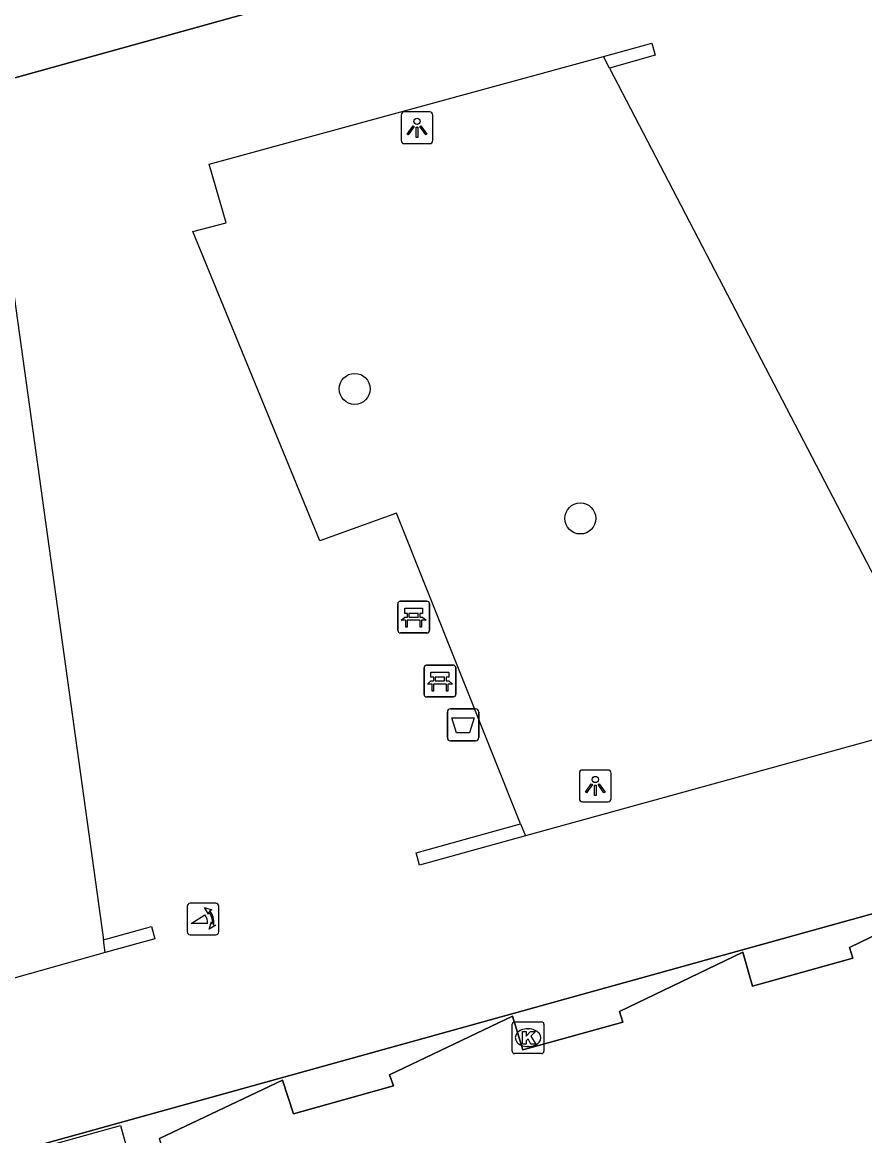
# Model space of a CAD drawing. Extents: x 159053 to 160041, y 380450 to 381422.
# Drawn here: x 159185.37 to 159211.91, y 381120.16 to 381155.22 of the extents above; entities that cross this region are included whole.
import ezdxf

# ---------------------------------------------------------------- set-up
doc = ezdxf.new("R2010")
doc.units = 0
for name, color, linetype in [('IMGEO_Afvalbak', 7, 'Continuous'), ('IMGEO_Bank', 7, 'Continuous'), ('IMGEO_Boom', 7, 'Continuous'), ('IMGEO_Kolk', 7, 'Continuous'), ('IMGEO_Lichtpunt', 7, 'Continuous'), ('IMGEO_Muur', 7, 'Continuous'), ('IMGEO_Pand_overbouw', 7, 'Continuous'), ('IMGEO_Pand_vergunning_verleend', 7, 'Continuous'), ('IMGEO_Poller', 7, 'Continuous'), ('IMGEO_Rijbaan_lokaal_open', 7, 'Continuous')]:
    doc.layers.add(name, color=color, linetype=linetype)

msp = doc.modelspace()

# ---------------------------------------------------------------- linework, layer by layer
at = {"layer": 'IMGEO_Afvalbak'}
for p, q in [((159198.857, 381133.6), (159199.647, 381133.6)), ((159199.647, 381133.6), (159198.857, 381133.6)), ((159198.757, 381132.7), (159198.757, 381133.5)), ((159198.757, 381133.5), (159198.757, 381132.7)), ((159199.747, 381133.5), (159199.747, 381132.7)), ((159199.747, 381132.7), (159199.747, 381133.5)), ((159199.647, 381132.6), (159198.857, 381132.6)), ((159198.857, 381132.6), (159199.647, 381132.6))]:
    msp.add_line(p, q, dxfattribs=at)
msp.add_lwpolyline([(159198.9, 381133.314), (159199.604, 381133.314), (159199.455, 381132.844), (159199.049, 381132.844), (159198.9, 381133.314)], dxfattribs=at)
for centre, start, end in [((159198.857, 381133.5), 90, 180), ((159198.857, 381133.5), 90, 180), ((159199.647, 381133.5), 0, 90), ((159199.647, 381133.5), 360, 90), ((159198.857, 381132.7), 180, 270), ((159198.857, 381132.7), 180, 270), ((159199.647, 381132.7), 270, 0), ((159199.647, 381132.7), 270, 0)]:
    msp.add_arc(centre, 0.1, start, end, dxfattribs=at)
at = {"layer": 'IMGEO_Bank'}
for p, q in [((159197.196, 381136.067), (159197.196, 381136.908)), ((159197.196, 381136.908), (159197.196, 381136.067)), ((159197.271, 381136.992), (159198.112, 381136.992)), ((159198.112, 381136.992), (159197.271, 381136.992)), ((159198.196, 381136.917), (159198.196, 381136.076)), ((159198.196, 381136.076), (159198.196, 381136.917)), ((159197.893, 381136.39), (159197.5, 381136.39)), ((159197.505, 381136.498), (159197.505, 381136.604)), ((159197.549, 381136.604), (159197.549, 381136.498)), ((159197.837, 381136.61), (159197.555, 381136.61)), ((159197.555, 381136.492), (159197.837, 381136.492)), ((159197.843, 381136.498), (159197.843, 381136.604)), ((159197.887, 381136.604), (159197.887, 381136.498)), ((159198.121, 381135.992), (159197.28, 381135.992)), ((159197.28, 381135.992), (159198.121, 381135.992)), ((159198.099, 381134.98), (159198.94, 381134.98)), ((159198.94, 381134.98), (159198.099, 381134.98)), ((159198.024, 381134.055), (159198.024, 381134.896)), ((159198.024, 381134.896), (159198.024, 381134.055)), ((159199.024, 381134.905), (159199.024, 381134.064)), ((159199.024, 381134.064), (159199.024, 381134.905)), ((159198.721, 381134.378), (159198.328, 381134.378)), ((159198.333, 381134.486), (159198.333, 381134.592)), ((159198.377, 381134.592), (159198.377, 381134.486)), ((159198.665, 381134.598), (159198.383, 381134.598)), ((159198.383, 381134.48), (159198.665, 381134.48)), ((159198.671, 381134.486), (159198.671, 381134.592)), ((159198.715, 381134.592), (159198.715, 381134.486)), ((159198.949, 381133.98), (159198.108, 381133.98)), ((159198.108, 381133.98), (159198.949, 381133.98))]:
    msp.add_line(p, q, dxfattribs=at)
for points in [[(159197.499, 381136.61), (159197.413, 381136.61), (159197.413, 381136.771), (159197.976, 381136.771), (159197.976, 381136.61), (159197.893, 381136.61)], [(159197.443, 381136.39), (159197.301, 381136.39), (159197.413, 381136.492), (159197.499, 381136.492)], [(159197.493, 381136.383), (159197.493, 381136.176), (159197.45, 381136.176), (159197.45, 381136.383)], [(159197.893, 381136.492), (159197.976, 381136.492), (159198.088, 381136.39), (159197.949, 381136.39)], [(159197.943, 381136.383), (159197.943, 381136.176), (159197.899, 381136.176), (159197.899, 381136.383)], [(159198.327, 381134.598), (159198.241, 381134.598), (159198.241, 381134.759), (159198.804, 381134.759), (159198.804, 381134.598), (159198.721, 381134.598)], [(159198.271, 381134.378), (159198.129, 381134.378), (159198.241, 381134.48), (159198.327, 381134.48)], [(159198.321, 381134.371), (159198.321, 381134.164), (159198.278, 381134.164), (159198.278, 381134.371)], [(159198.721, 381134.48), (159198.804, 381134.48), (159198.916, 381134.378), (159198.777, 381134.378)], [(159198.771, 381134.371), (159198.771, 381134.164), (159198.727, 381134.164), (159198.727, 381134.371)]]:
    msp.add_lwpolyline(points, dxfattribs=at)
for centre, radius, start, end in [((159197.274, 381136.914), 0.0779, 92.4484, 184.2845), ((159197.274, 381136.914), 0.0779, 92.4484, 184.2845), ((159198.118, 381136.914), 0.0779, 2.4484, 94.2845), ((159198.118, 381136.914), 0.0779, 2.4484, 94.2845), ((159197.443, 381136.383), 0.00671, 2.8957, 87.1043), ((159197.5, 381136.383), 0.00671, 92.8957, 177.1043), ((159197.498, 381136.603), 0.00671, 2.8957, 87.1043), ((159197.498, 381136.499), 0.00671, 272.8957, 357.1043), ((159197.555, 381136.603), 0.00671, 92.8957, 177.1043), ((159197.555, 381136.499), 0.00671, 182.8957, 267.1043), ((159197.837, 381136.603), 0.00671, 2.8957, 87.1043), ((159197.837, 381136.499), 0.00671, 272.8957, 357.1043), ((159197.894, 381136.603), 0.00671, 92.8957, 177.1043), ((159197.894, 381136.499), 0.00671, 182.8957, 267.1043), ((159197.892, 381136.383), 0.00671, 2.8957, 87.1043), ((159197.949, 381136.383), 0.00671, 92.8957, 177.1043), ((159197.274, 381136.07), 0.0779, 182.4484, 274.2845), ((159197.274, 381136.07), 0.0779, 182.4484, 274.2845), ((159198.118, 381136.07), 0.0779, 272.4484, 4.2845), ((159198.118, 381136.07), 0.0779, 272.4484, 4.2845), ((159198.102, 381134.902), 0.0779, 92.4484, 184.2845), ((159198.102, 381134.902), 0.0779, 92.4484, 184.2845), ((159198.946, 381134.902), 0.0779, 2.4484, 94.2845), ((159198.946, 381134.902), 0.0779, 2.4484, 94.2845), ((159198.271, 381134.371), 0.00671, 2.8957, 87.1043), ((159198.328, 381134.371), 0.00671, 92.8957, 177.1043), ((159198.326, 381134.591), 0.00671, 2.8957, 87.1043), ((159198.326, 381134.487), 0.00671, 272.8957, 357.1043), ((159198.383, 381134.591), 0.00671, 92.8957, 177.1043), ((159198.383, 381134.487), 0.00671, 182.8957, 267.1043), ((159198.665, 381134.591), 0.00671, 2.8957, 87.1043), ((159198.665, 381134.487), 0.00671, 272.8957, 357.1043), ((159198.722, 381134.591), 0.00671, 92.8957, 177.1043), ((159198.722, 381134.487), 0.00671, 182.8957, 267.1043), ((159198.72, 381134.371), 0.00671, 2.8957, 87.1043), ((159198.777, 381134.371), 0.00671, 92.8957, 177.1043), ((159198.102, 381134.058), 0.0779, 182.4484, 274.2845), ((159198.102, 381134.058), 0.0779, 182.4484, 274.2845), ((159198.946, 381134.058), 0.0779, 272.4484, 4.2845), ((159198.946, 381134.058), 0.0779, 272.4484, 4.2845)]:
    msp.add_arc(centre, radius, start, end, dxfattribs=at)
at = {"layer": 'IMGEO_Boom'}
for centre in [(159195.838, 381143.678), (159202.947, 381139.598)]:
    msp.add_circle(centre, 0.489, dxfattribs=at)
at = {"layer": 'IMGEO_Kolk'}
for p, q in [((159200.874, 381123.745), (159201.726, 381123.745)), ((159200.799, 381122.819), (159200.799, 381123.671)), ((159201.287, 381123.525), (159201.312, 381123.525)), ((159201.8, 381123.671), (159201.8, 381122.819)), ((159201.726, 381122.745), (159200.874, 381122.745)), ((159201.31, 381122.965), (159201.285, 381122.965))]:
    msp.add_line(p, q, dxfattribs=at)
for points in [[(159200.874, 381123.745), (159201.726, 381123.745)], [(159200.799, 381122.819), (159200.799, 381123.671)], [(159201.12, 381123.445), (159201.243, 381123.445), (159201.243, 381123.294), (159201.373, 381123.445), (159201.537, 381123.445), (159201.391, 381123.294), (159201.544, 381123.045), (159201.392, 381123.045), (159201.307, 381123.209), (159201.243, 381123.142), (159201.243, 381123.045), (159201.12, 381123.045), (159201.12, 381123.445)], [(159201.8, 381123.671), (159201.8, 381122.819)], [(159201.726, 381122.745), (159200.874, 381122.745)]]:
    msp.add_lwpolyline(points, dxfattribs=at)
for centre, start, end in [((159200.876, 381123.669), 91.552, 178.448), ((159200.876, 381123.669), 91.552, 178.448), ((159201.724, 381123.669), 1.552, 88.448), ((159201.724, 381123.669), 1.552, 88.448), ((159200.876, 381122.821), 181.552, 268.448), ((159200.876, 381122.821), 181.552, 268.448), ((159201.724, 381122.821), 271.552, 358.448), ((159201.724, 381122.821), 271.552, 358.448)]:
    msp.add_arc(centre, 0.0765, start, end, dxfattribs=at)
for centre, major_axis, ratio, start_param, end_param in [((159201.286, 381123.245), (-0.387, 0.002), 0.722429, 4.712389, 7.853982), ((159201.311, 381123.245), (-0.39, 0.002), 0.717154, 1.570796, 4.712389)]:
    msp.add_ellipse(centre, major_axis=major_axis, ratio=ratio, start_param=start_param, end_param=end_param, dxfattribs=at)
at = {"layer": 'IMGEO_Lichtpunt'}
for p, q in [((159197.303, 381152.304), (159197.303, 381151.497)), ((159197.303, 381152.304), (159197.303, 381151.497)), ((159198.205, 381152.399), (159197.397, 381152.399)), ((159198.205, 381152.399), (159197.397, 381152.399)), ((159198.299, 381151.497), (159198.299, 381152.304)), ((159198.299, 381151.497), (159198.299, 381152.304)), ((159197.397, 381151.403), (159198.205, 381151.403)), ((159197.397, 381151.403), (159198.205, 381151.403)), ((159202.919, 381131.579), (159202.919, 381130.772)), ((159202.919, 381131.579), (159202.919, 381130.772)), ((159203.821, 381131.674), (159203.013, 381131.674)), ((159203.821, 381131.674), (159203.013, 381131.674)), ((159203.915, 381130.772), (159203.915, 381131.579)), ((159203.915, 381130.772), (159203.915, 381131.579)), ((159203.013, 381130.678), (159203.821, 381130.678)), ((159203.013, 381130.678), (159203.821, 381130.678))]:
    msp.add_line(p, q, dxfattribs=at)
for points in [[(159197.677, 381151.968), (159197.716, 381151.94), (159197.528, 381151.678), (159197.49, 381151.705), (159197.677, 381151.968)], [(159197.779, 381151.92), (159197.826, 381151.92), (159197.826, 381151.598), (159197.779, 381151.598), (159197.779, 381151.92)], [(159197.889, 381151.94), (159197.927, 381151.967), (159198.114, 381151.705), (159198.075, 381151.677), (159197.889, 381151.94)], [(159203.293, 381131.243), (159203.332, 381131.215), (159203.144, 381130.953), (159203.106, 381130.98), (159203.293, 381131.243)], [(159203.395, 381131.195), (159203.442, 381131.195), (159203.442, 381130.873), (159203.395, 381130.873), (159203.395, 381131.195)], [(159203.505, 381131.215), (159203.543, 381131.242), (159203.73, 381130.98), (159203.691, 381130.952), (159203.505, 381131.215)]]:
    msp.add_lwpolyline(points, dxfattribs=at)
for centre in [(159197.802, 381152.102), (159203.418, 381131.377)]:
    msp.add_circle(centre, 0.0994, dxfattribs=at)
for centre, start, end in [((159197.397, 381152.304), 90, 180), ((159197.397, 381152.304), 90, 180), ((159198.205, 381152.304), 0, 90), ((159198.205, 381152.304), 0, 90), ((159197.397, 381151.497), 180, 270), ((159197.397, 381151.497), 180, 270), ((159198.205, 381151.497), 270, 0), ((159198.205, 381151.497), 270, 360), ((159203.013, 381131.579), 90, 180), ((159203.013, 381131.579), 90, 180), ((159203.821, 381131.579), 0, 90), ((159203.821, 381131.579), 0, 90), ((159203.013, 381130.772), 180, 270), ((159203.013, 381130.772), 180, 270), ((159203.821, 381130.772), 270, 0), ((159203.821, 381130.772), 270, 360)]:
    msp.add_arc(centre, 0.0946, start, end, dxfattribs=at)
at = {"layer": 'IMGEO_Muur'}
for points in [[(159203.675, 381154.146), (159205.196, 381154.568), (159205.303, 381154.186), (159203.863, 381153.784)], [(159203.863, 381153.784), (159203.675, 381154.146)], [(159201.215, 381129.603), (159197.876, 381128.684), (159197.77, 381129.069), (159201.066, 381129.977)], [(159201.066, 381129.977), (159201.215, 381129.603)], [(159187.92, 381126.324), (159189.434, 381126.749), (159189.542, 381126.364), (159187.976, 381125.924)], [(159187.976, 381125.924), (159187.92, 381126.324)]]:
    msp.add_lwpolyline(points, dxfattribs=at)
at = {"layer": 'IMGEO_Pand_overbouw'}
msp.add_lwpolyline([(159249.617, 381146.417), (159253.067, 381147.375), (159252.059, 381151.007), (159248.609, 381150.05), (159244.524, 381164.774), (159216.821, 381157.087), (159215.484, 381161.905), (159146.712, 381142.823), (159144.149, 381142.112), (159127.074, 381137.375), (159127.322, 381136.481), (159127.96, 381134.183), (159128.847, 381130.986), (159129.855, 381127.353), (159132.702, 381117.091), (159133.413, 381114.528), (159135.79, 381105.961), (159251.903, 381138.179)], close=True, dxfattribs=at)
msp.add_lwpolyline([(159217.466, 381114.086), (159214.766, 381123.688), (159224.046, 381126.285), (159223.287, 381129.01), (159222.813, 381128.878), (159222.515, 381129.95), (159218.651, 381128.089), (159218.739, 381127.747), (159215.597, 381126.875), (159215.296, 381127.954), (159211.427, 381126.085), (159211.535, 381125.747), (159208.368, 381124.868), (159208.069, 381125.935), (159204.184, 381124.071), (159204.289, 381123.735), (159201.133, 381122.859), (159200.811, 381123.919), (159196.94, 381122.081), (159197.06, 381121.728), (159193.908, 381120.853), (159193.569, 381121.905), (159189.69, 381120.073)], dxfattribs=at)
at = {"layer": 'IMGEO_Pand_vergunning_verleend'}
msp.add_lwpolyline([(159251.903, 381138.179), (159135.79, 381105.961), (159133.413, 381114.528), (159130.137, 381113.619), (159129.426, 381116.182), (159132.702, 381117.091), (159129.855, 381127.353), (159126.405, 381126.396), (159125.397, 381130.029), (159128.847, 381130.986), (159127.074, 381137.375), (159144.149, 381142.112), (159143.24, 381145.388), (159145.803, 381146.1), (159146.712, 381142.823), (159215.484, 381161.905), (159216.821, 381157.087), (159244.524, 381164.774), (159248.609, 381150.05), (159252.059, 381151.007), (159253.067, 381147.375), (159249.617, 381146.417), (159251.903, 381138.179)], dxfattribs=at)
at = {"layer": 'IMGEO_Poller'}
for p, q in [((159190.561, 381127.386), (159190.561, 381126.579)), ((159190.561, 381127.386), (159190.561, 381126.579)), ((159191.463, 381127.481), (159190.655, 381127.481)), ((159191.463, 381127.481), (159190.655, 381127.481)), ((159191.557, 381126.579), (159191.557, 381127.386)), ((159191.557, 381126.579), (159191.557, 381127.386)), ((159190.655, 381126.484), (159191.463, 381126.484)), ((159190.655, 381126.484), (159191.463, 381126.484))]:
    msp.add_line(p, q, dxfattribs=at)
for points in [[(159191.24, 381127.21), (159191.228, 381127.137), (159191.103, 381127.342)], [(159191.103, 381127.342), (159191.334, 381127.276), (159191.263, 381127.244)], [(159191.196, 381126.837), (159190.683, 381126.837), (159191.113, 381127.112)], [(159191.256, 381126.665), (159191.322, 381126.896), (159191.352, 381126.828)], [(159191.388, 381126.801), (159191.46, 381126.79), (159191.256, 381126.665)]]:
    msp.add_lwpolyline(points, dxfattribs=at)
for centre, radius, start, end in [((159190.655, 381127.386), 0.0946, 90, 180), ((159190.655, 381127.386), 0.0946, 90, 180), ((159191.463, 381127.386), 0.0946, 0, 90), ((159191.463, 381127.386), 0.0946, 0, 90), ((159190.868, 381126.887), 0.332, 351.3247, 42.4854), ((159190.882, 381126.897), 0.476, 351.7527, 41.1691), ((159190.882, 381126.897), 0.516, 349.3569, 42.2912), ((159190.655, 381126.579), 0.0946, 180, 270), ((159190.655, 381126.579), 0.0946, 180, 270), ((159191.463, 381126.579), 0.0946, 270, 0), ((159191.463, 381126.579), 0.0946, 270, 0)]:
    msp.add_arc(centre, radius, start, end, dxfattribs=at)
at = {"layer": 'IMGEO_Rijbaan_lokaal_open'}
for points in [[(159201.066, 381129.977), (159197.157, 381139.769), (159194.74, 381138.894), (159190.735, 381148.635), (159191.792, 381148.906), (159191.253, 381150.756), (159203.675, 381154.146)], [(159203.863, 381153.784), (159214.36, 381133.638)], [(159160.708, 381142.27), (159182.803, 381148.391), (159183.8, 381148.611), (159184.287, 381146.632), (159185.063, 381146.894), (159187.92, 381126.324)], [(159214.549, 381133.275), (159201.215, 381129.603)], [(159188.753, 381119.422), (159189.794, 381119.711), (159189.69, 381120.073), (159193.569, 381121.905), (159193.908, 381120.853), (159197.06, 381121.728), (159196.94, 381122.081), (159200.811, 381123.919), (159201.133, 381122.859), (159204.289, 381123.735), (159204.184, 381124.071), (159208.069, 381125.935), (159208.368, 381124.868), (159211.535, 381125.747), (159211.427, 381126.085), (159213.75, 381127.207)], [(159187.976, 381125.924), (159178.286, 381123.204)], [(159186.38, 381119.901), (159188.459, 381120.478), (159188.753, 381119.422)]]:
    msp.add_lwpolyline(points, dxfattribs=at)

doc.saveas('drawing.dxf')
